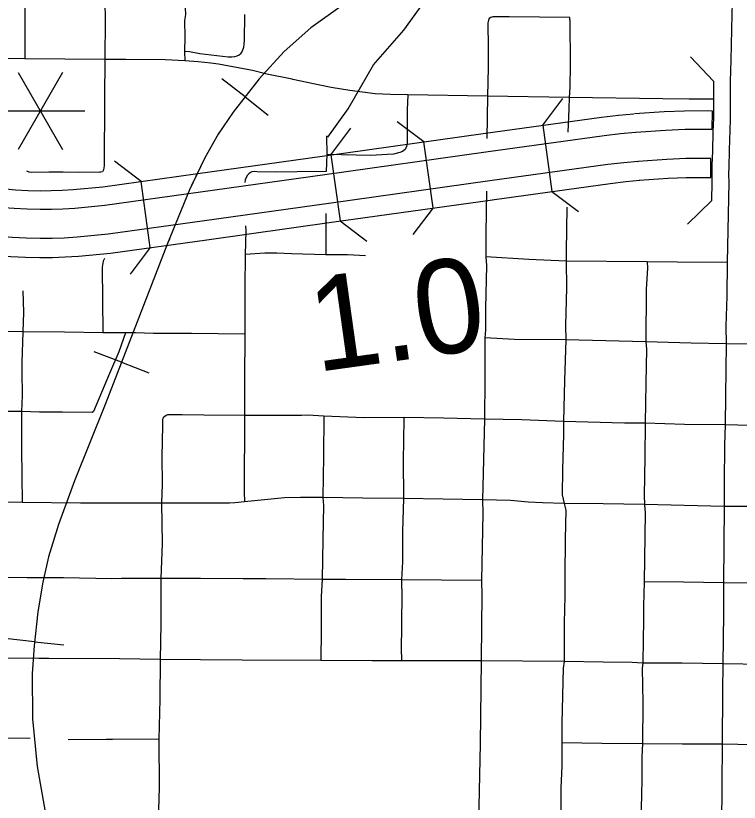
# Model space of a CAD drawing. Extents: x -19 to 366, y -4 to 359.
# Drawn here: x 153.368 to 153.983, y 190.612 to 191.281 of the extents above; entities that cross this region are included whole.
import ezdxf

# ---------------------------------------------------------------- set-up
doc = ezdxf.new("R2010")
doc.units = 0
for name, color, linetype in [('Level 19', 7, 'Continuous'), ('Level 33', 7, 'Continuous'), ('Level 35', 7, 'Continuous'), ('Level 39', 7, 'Continuous'), ('Level 40', 7, 'Continuous'), ('Level 48', 7, 'Continuous'), ('Level 60', 7, 'Continuous')]:
    doc.layers.add(name, color=color, linetype=linetype)

msp = doc.modelspace()

# ---------------------------------------------------------------- linework, layer by layer
at = {"layer": 'Level 19'}
for p, q in [((153.8947, 191.18152), (153.89447, 191.1815)), ((153.62807, 191.16153), (153.62809, 191.16153)), ((153.76714, 191.16475), (153.76712, 191.16475)), ((153.89645, 191.15696), (153.89668, 191.15698)), ((153.63032, 191.14559), (153.63032, 191.14559)), ((153.7705, 191.14036), (153.77053, 191.14037)), ((153.63374, 191.12121), (153.63375, 191.12121))]:
    msp.add_line(p, q, dxfattribs=at)
for points in [[(153.89357, 191.19757), (153.91891, 191.19937), (153.93621, 191.20009), (153.95576, 191.20014), (153.9596, 191.20005), (153.95935, 191.18396)], [(153.76495, 191.1807), (153.86555, 191.19456), (153.88007, 191.19637), (153.89303, 191.19753)], [(153.62809, 191.16153), (153.76488, 191.18069)], [(153.89447, 191.1815), (153.88178, 191.18036), (153.86765, 191.1786), (153.76714, 191.16475)], [(153.95935, 191.18396), (153.9556, 191.18404), (153.93656, 191.18399), (153.91981, 191.1833), (153.8947, 191.18152)], [(153.31276, 191.14119), (153.31273, 191.14119), (153.33178, 191.13763), (153.33353, 191.13735), (153.33567, 191.13696), (153.34902, 191.13489), (153.3591, 191.1336), (153.36743, 191.13288), (153.37787, 191.1323), (153.38848, 191.13207), (153.39763, 191.13215), (153.40686, 191.13246), (153.41645, 191.13304), (153.44149, 191.13544), (153.52225, 191.14663), (153.62807, 191.16153)], [(153.76712, 191.16475), (153.63032, 191.14559)], [(153.95837, 191.15935), (153.95535, 191.15942), (153.93711, 191.15937), (153.92119, 191.15871), (153.89645, 191.15696)], [(153.89758, 191.1409), (153.92209, 191.14264), (153.93746, 191.14328), (153.95518, 191.14332), (153.95839, 191.14325), (153.95837, 191.15935)], [(153.89668, 191.15698), (153.8844, 191.15587), (153.87084, 191.15419), (153.7705, 191.14036)], [(153.63032, 191.14559), (153.52448, 191.13069), (153.44337, 191.11945), (153.4177, 191.11698), (153.40761, 191.11638), (153.39797, 191.11606), (153.38838, 191.11597), (153.37725, 191.11622), (153.36629, 191.11682), (153.35738, 191.11759), (153.34677, 191.11895), (153.33297, 191.12108), (153.33081, 191.12148), (153.32904, 191.12176), (153.30966, 191.12539), (153.30959, 191.12541)], [(153.77053, 191.14037), (153.63374, 191.12121)], [(153.7727, 191.12442), (153.87294, 191.13823), (153.88612, 191.13986), (153.89812, 191.14094)], [(153.63375, 191.12121), (153.52789, 191.1063), (153.44624, 191.09499), (153.41961, 191.09243), (153.40875, 191.09179), (153.3985, 191.09144), (153.38822, 191.09135), (153.37631, 191.09161), (153.36455, 191.09226), (153.35475, 191.09311), (153.34332, 191.09457), (153.32885, 191.09681), (153.32665, 191.09721), (153.32486, 191.09749), (153.30497, 191.10122), (153.30474, 191.10127)], [(153.63597, 191.10526), (153.77276, 191.12442)], [(153.30156, 191.08548), (153.3019, 191.08542), (153.32213, 191.08163), (153.32394, 191.08134), (153.32616, 191.08093), (153.34107, 191.07863), (153.35304, 191.0771), (153.36341, 191.0762), (153.37569, 191.07552), (153.38811, 191.07525), (153.39884, 191.07534), (153.4095, 191.0757), (153.42086, 191.07638), (153.44811, 191.079), (153.53011, 191.09036), (153.63599, 191.10527)]]:
    msp.add_lwpolyline(points, dxfattribs=at)
at = {"layer": 'Level 33'}
for points in [[(153.97779, 191.3472), (153.97675, 191.31834), (153.97658, 191.29173), (153.97639, 191.2822), (153.97558, 191.24293), (153.97493, 191.225), (153.97488, 191.20988)], [(153.37511, 191.31076), (153.37526, 191.27806)], [(153.44335, 191.31047), (153.44325, 191.29245), (153.44355, 191.27759)], [(153.51142, 191.30953), (153.51138, 191.29606), (153.51153, 191.28761), (153.51194, 191.28185), (153.51108, 191.27676)], [(153.56196, 191.2818), (153.56182, 191.25982), (153.56149, 191.25658)], [(153.77742, 191.27989), (153.77577, 191.27988), (153.77326, 191.27986), (153.77133, 191.27946), (153.77003, 191.27834), (153.76934, 191.27705), (153.76881, 191.27487), (153.76928, 191.25366), (153.76905, 191.23675), (153.76866, 191.2125)], [(153.83858, 191.2773), (153.83857, 191.2792), (153.78694, 191.27996), (153.77742, 191.27989)], [(153.37526, 191.27806), (153.37525, 191.24425)], [(153.44355, 191.27759), (153.44322, 191.24355)], [(153.51108, 191.27676), (153.51117, 191.26253), (153.51104, 191.25033)], [(153.83858, 191.2773), (153.83874, 191.23884), (153.83861, 191.22012), (153.83812, 191.21118)], [(153.56149, 191.25658), (153.56122, 191.25373), (153.55998, 191.25078), (153.55901, 191.24901), (153.55849, 191.24825), (153.55745, 191.24726), (153.55556, 191.24634), (153.55343, 191.24578), (153.55119, 191.24547), (153.5482, 191.24553), (153.52405, 191.24847), (153.51511, 191.25024), (153.51104, 191.25033)], [(153.51104, 191.25033), (153.51139, 191.24259)], [(153.37525, 191.24425), (153.30732, 191.24526)], [(153.44322, 191.24355), (153.37525, 191.24425)], [(153.44322, 191.24355), (153.44287, 191.21095)], [(153.51139, 191.24259), (153.49453, 191.24333), (153.46112, 191.24362), (153.44322, 191.24355)], [(153.70085, 191.21351), (153.68618, 191.21394), (153.67323, 191.21455), (153.66242, 191.2157), (153.65157, 191.21718), (153.63563, 191.21985), (153.62619, 191.22182), (153.60319, 191.22664), (153.60262, 191.22675), (153.58103, 191.23113), (153.56879, 191.23419), (153.53976, 191.23959), (153.53331, 191.24053), (153.52257, 191.24175), (153.51139, 191.24259)], [(153.96073, 191.22532), (153.96072, 191.22528), (153.96068, 191.20993)], [(153.70085, 191.21351), (153.7004, 191.20075), (153.70035, 191.1725), (153.69977, 191.16952), (153.69857, 191.16696)], [(153.76866, 191.2125), (153.70085, 191.21351)], [(153.76866, 191.2125), (153.76814, 191.17655)], [(153.83812, 191.21118), (153.76866, 191.2125)], [(153.44287, 191.21095), (153.44259, 191.15305), (153.44216, 191.14986), (153.44124, 191.14823)], [(153.83812, 191.21118), (153.83762, 191.20163), (153.83694, 191.18178)], [(153.96068, 191.2099), (153.93995, 191.20992), (153.91772, 191.2102), (153.83812, 191.21118)], [(153.97488, 191.20988), (153.97484, 191.19387), (153.97451, 191.18206)], [(153.97451, 191.18206), (153.97432, 191.17645)], [(153.63184, 191.17861), (153.63193, 191.16291)], [(153.97432, 191.17645), (153.97399, 191.16522)], [(153.69857, 191.16696), (153.69632, 191.16534), (153.69396, 191.16443), (153.68855, 191.16316), (153.68323, 191.16273), (153.66933, 191.1621), (153.63193, 191.16291)], [(153.63193, 191.16291), (153.63139, 191.1484)], [(153.97399, 191.16522), (153.97364, 191.15329)], [(153.97364, 191.15329), (153.9734, 191.14555), (153.97363, 191.1393)], [(153.40777, 191.14774), (153.39566, 191.14784), (153.38072, 191.14766), (153.37894, 191.14779), (153.37688, 191.1486)], [(153.44124, 191.14823), (153.43988, 191.14781), (153.43879, 191.14771), (153.42056, 191.14763), (153.40777, 191.14774)], [(153.63139, 191.1484), (153.60689, 191.14795), (153.58946, 191.14789), (153.57276, 191.14813), (153.57062, 191.14832), (153.56822, 191.14795), (153.56707, 191.14756), (153.56566, 191.14647), (153.56419, 191.14493)], [(153.56419, 191.14493), (153.56266, 191.14123), (153.56228, 191.13915)], [(153.97363, 191.1393), (153.97222, 191.07093)], [(153.7677, 191.13159), (153.76709, 191.09567), (153.76726, 191.07572)], [(153.63114, 191.11263), (153.63104, 191.08502), (153.63128, 191.07761)], [(153.83607, 191.11806), (153.83547, 191.08029), (153.83557, 191.07212)], [(153.56299, 191.1021), (153.56309, 191.09779), (153.56269, 191.07787)], [(153.63128, 191.07761), (153.60206, 191.07843), (153.58961, 191.07892), (153.57928, 191.07895), (153.56269, 191.07787)], [(153.443, 191.0744), (153.44181, 191.07211), (153.44101, 191.06716), (153.44165, 191.01116)], [(153.56269, 191.07787), (153.56228, 191.04936), (153.56223, 191.00999)], [(153.6649, 191.07661), (153.64964, 191.07744), (153.63128, 191.07761)], [(153.76726, 191.07572), (153.76761, 191.06857), (153.76692, 191.03228), (153.76679, 191.01382), (153.76628, 191.00694)], [(153.83557, 191.07212), (153.80365, 191.07364), (153.76726, 191.07572)], [(153.83557, 191.07212), (153.83563, 191.04956), (153.83489, 191.01735), (153.83528, 191.00518)], [(153.90425, 191.07157), (153.83557, 191.07212)], [(153.90425, 191.07157), (153.90457, 191.06647), (153.90363, 191.04793), (153.90326, 191.00344)], [(153.97222, 191.07093), (153.92979, 191.07117), (153.90425, 191.07157)], [(153.97222, 191.07093), (153.97193, 191.04249), (153.97132, 191.01684), (153.97137, 191.00177)], [(153.37362, 191.04699), (153.3741, 191.02854), (153.37355, 191.01212)], [(153.37355, 191.01212), (153.31062, 191.01301), (153.30523, 191.01284)], [(153.37355, 191.01212), (153.37277, 190.98596), (153.37279, 190.97829)], [(153.44165, 191.01116), (153.40885, 191.0118), (153.37355, 191.01212)], [(153.46076, 191.01123), (153.44165, 191.01116)], [(153.46076, 191.01123), (153.45513, 190.99499), (153.44735, 190.9765)], [(153.56223, 191.00999), (153.51684, 191.01049), (153.48749, 191.01052), (153.48455, 191.01064), (153.46923, 191.01126), (153.46076, 191.01123)], [(153.56223, 191.00999), (153.56206, 190.97135), (153.56212, 190.94093)], [(153.76628, 191.00694), (153.76639, 190.97175)], [(153.83528, 191.00518), (153.79155, 191.00542), (153.76628, 191.00694)], [(153.83528, 191.00518), (153.83402, 190.97053)], [(153.90326, 191.00344), (153.83528, 191.00518)], [(153.90326, 191.00344), (153.90373, 190.99722), (153.90319, 190.96831)], [(153.97137, 191.00177), (153.94184, 191.00239), (153.90326, 191.00344)], [(153.97137, 191.00177), (153.97106, 190.95765), (153.97073, 190.93286)], [(154.03954, 190.99982), (153.99965, 191.00167), (153.97137, 191.00177)], [(153.37279, 190.97829), (153.37285, 190.95798), (153.3724, 190.94439)], [(153.44735, 190.9765), (153.43351, 190.94426), (153.43261, 190.94337)], [(153.76639, 190.97175), (153.76605, 190.93787)], [(153.83402, 190.97053), (153.83328, 190.93572)], [(153.90319, 190.96831), (153.90269, 190.9345)], [(153.3724, 190.94439), (153.33878, 190.94418)], [(153.3724, 190.94439), (153.37239, 190.9123), (153.37311, 190.86679)], [(153.4074, 190.94369), (153.38772, 190.94386), (153.3724, 190.94439)], [(153.43261, 190.94337), (153.4074, 190.94369)], [(153.49329, 190.93954), (153.49268, 190.93858), (153.49233, 190.93731), (153.49241, 190.93236), (153.49183, 190.90584), (153.49206, 190.88239), (153.49142, 190.86647)], [(153.52741, 190.94131), (153.50888, 190.94158), (153.49641, 190.94132), (153.4954, 190.941), (153.49329, 190.93954)], [(153.56212, 190.94093), (153.52741, 190.94131)], [(153.56212, 190.94093), (153.5616, 190.87587), (153.56197, 190.8674)], [(153.59578, 190.94077), (153.56212, 190.94093)], [(153.62935, 190.94032), (153.61599, 190.94125), (153.6106, 190.94086), (153.59578, 190.94077)], [(153.62935, 190.94032), (153.6293, 190.90618), (153.62871, 190.87122)], [(153.66338, 190.93884), (153.62935, 190.94032)], [(153.69752, 190.93931), (153.66338, 190.93884)], [(153.69752, 190.93931), (153.69728, 190.9188), (153.69693, 190.90343), (153.69717, 190.87018)], [(153.73119, 190.93876), (153.69752, 190.93931)], [(153.76605, 190.93787), (153.73119, 190.93876)], [(153.76605, 190.93787), (153.76446, 190.86929)], [(153.83328, 190.93572), (153.79767, 190.93713), (153.76605, 190.93787)], [(153.83328, 190.93572), (153.83328, 190.92478), (153.8324, 190.89484), (153.83221, 190.87332), (153.83368, 190.86611)], [(153.90269, 190.9345), (153.88493, 190.93445), (153.83328, 190.93572)], [(153.90269, 190.9345), (153.90249, 190.90557), (153.90188, 190.87275), (153.90213, 190.86509)], [(153.97073, 190.93286), (153.9361, 190.93324), (153.90269, 190.9345)], [(153.97073, 190.93286), (153.97007, 190.91554), (153.96978, 190.88391), (153.96982, 190.86361)], [(154.00299, 190.93201), (153.97073, 190.93286)], [(153.37311, 190.86679), (153.33814, 190.86721)], [(153.45872, 190.86642), (153.43243, 190.86638), (153.42445, 190.86644), (153.42267, 190.86645), (153.37311, 190.86679)], [(153.49142, 190.86647), (153.45872, 190.86642)], [(153.49142, 190.86647), (153.49193, 190.83216)], [(153.52638, 190.86636), (153.49142, 190.86647)], [(153.56197, 190.8674), (153.55375, 190.86665), (153.54928, 190.86641), (153.52638, 190.86636)], [(153.59614, 190.87083), (153.56197, 190.8674)], [(153.62871, 190.87122), (153.6096, 190.87123), (153.59614, 190.87083)], [(153.62871, 190.87122), (153.62923, 190.86432), (153.62847, 190.8357)], [(153.66258, 190.87064), (153.62871, 190.87122)], [(153.69717, 190.87018), (153.66258, 190.87064)], [(153.69717, 190.87018), (153.6963, 190.84212), (153.69626, 190.83555)], [(153.73084, 190.86972), (153.69717, 190.87018)], [(153.76446, 190.86929), (153.73084, 190.86972)], [(153.76446, 190.86929), (153.76454, 190.85774), (153.76345, 190.8006)], [(153.80324, 190.86733), (153.78821, 190.86849), (153.76446, 190.86929)], [(153.83368, 190.86611), (153.81526, 190.86671), (153.80324, 190.86733)], [(153.83368, 190.86611), (153.83516, 190.86036), (153.83473, 190.83579), (153.83445, 190.80415), (153.83429, 190.78718), (153.83378, 190.76466), (153.83364, 190.75817), (153.83379, 190.73181)], [(153.86704, 190.86567), (153.83368, 190.86611)], [(153.90213, 190.86509), (153.86704, 190.86567)], [(153.90213, 190.86509), (153.90251, 190.858), (153.90187, 190.79936)], [(153.96982, 190.86361), (153.90213, 190.86509)], [(153.96982, 190.86361), (153.96918, 190.79869)], [(154.00308, 190.86343), (153.96982, 190.86361)], [(153.49193, 190.83216), (153.49078, 190.80237)], [(153.62847, 190.8357), (153.62803, 190.80141)], [(153.69626, 190.83555), (153.69622, 190.81632), (153.69556, 190.80127)], [(153.45756, 190.80214), (153.4493, 190.80208), (153.408, 190.80274), (153.38234, 190.80282), (153.37732, 190.80284), (153.30361, 190.80313)], [(153.49078, 190.80237), (153.45756, 190.80214)], [(153.49078, 190.80237), (153.49092, 190.76365), (153.49024, 190.73347)], [(153.52465, 190.80219), (153.49078, 190.80237)], [(153.62803, 190.80141), (153.58015, 190.80199), (153.56092, 190.80206), (153.52465, 190.80219)], [(153.62803, 190.80141), (153.62719, 190.78686), (153.62709, 190.76649)], [(153.69556, 190.80127), (153.64778, 190.80137), (153.62803, 190.80141)], [(153.69556, 190.80127), (153.69582, 190.78601), (153.69561, 190.76707)], [(153.76345, 190.8006), (153.69556, 190.80127)], [(153.76345, 190.8006), (153.76391, 190.78772), (153.76357, 190.76256), (153.76323, 190.7322)], [(153.90187, 190.79936), (153.90128, 190.77892), (153.90119, 190.76668), (153.90105, 190.75003), (153.90055, 190.73042)], [(153.93537, 190.79903), (153.90187, 190.79936)], [(153.96918, 190.79869), (153.93537, 190.79903)], [(153.96918, 190.79869), (153.96924, 190.7721), (153.96869, 190.72961)], [(154.00339, 190.79832), (153.96918, 190.79869)], [(153.62709, 190.76649), (153.62707, 190.75848), (153.62697, 190.73243)], [(153.69561, 190.76707), (153.69547, 190.76053), (153.69506, 190.74335), (153.69561, 190.73219)], [(153.45567, 190.73383), (153.39572, 190.73422), (153.39444, 190.73423), (153.38724, 190.73428), (153.32674, 190.73446), (153.30369, 190.73472)], [(153.49024, 190.73347), (153.45567, 190.73383)], [(153.49024, 190.73347), (153.48997, 190.69954)], [(153.52464, 190.73312), (153.49024, 190.73347)], [(153.62697, 190.73243), (153.56, 190.73288), (153.52464, 190.73312)], [(153.69561, 190.73219), (153.69319, 190.73221), (153.67062, 190.73239), (153.62697, 190.73243)], [(153.76323, 190.7322), (153.69561, 190.73219)], [(153.76323, 190.7322), (153.76223, 190.66178), (153.76187, 190.63508), (153.76105, 190.59508)], [(153.83379, 190.73181), (153.76323, 190.7322)], [(153.83379, 190.73181), (153.83288, 190.72598), (153.83181, 190.67918), (153.83191, 190.66256)], [(153.86685, 190.73116), (153.83379, 190.73181)], [(153.90055, 190.73042), (153.89161, 190.7308), (153.86685, 190.73116)], [(153.90055, 190.73042), (153.90014, 190.72591), (153.90054, 190.69665), (153.90024, 190.66164)], [(153.93421, 190.73019), (153.90055, 190.73042)], [(153.96869, 190.72961), (153.93421, 190.73019)], [(153.96869, 190.72961), (153.96831, 190.7064), (153.96798, 190.66152)], [(154.00309, 190.72919), (153.96869, 190.72961)], [(153.48997, 190.69954), (153.48921, 190.66565)], [(153.37968, 190.66617), (153.33789, 190.66656), (153.30305, 190.66651)], [(153.48921, 190.66565), (153.44976, 190.66529), (153.44451, 190.66527), (153.41223, 190.66519)], [(153.48921, 190.66565), (153.48944, 190.62458), (153.48855, 190.59581)], [(153.83191, 190.66256), (153.83183, 190.64305), (153.831, 190.62393), (153.83092, 190.6021), (153.83122, 190.59442)], [(153.86576, 190.66211), (153.83191, 190.66256)], [(153.90024, 190.66164), (153.86576, 190.66211)], [(153.90024, 190.66164), (153.89971, 190.65065), (153.89979, 190.63317), (153.89946, 190.6165), (153.89862, 190.59372)], [(153.9343, 190.66147), (153.90024, 190.66164)], [(153.96798, 190.66152), (153.9343, 190.66147)], [(153.96798, 190.66152), (153.96744, 190.59227)], [(154.03637, 190.66008), (154.00777, 190.66055), (153.96798, 190.66152)]]:
    msp.add_lwpolyline(points, dxfattribs=at)
at = {"layer": 'Level 35'}
msp.add_lwpolyline([(153.63273, 191.17746), (153.65028, 191.20175), (153.67177, 191.23904), (153.69737, 191.26844), (153.71437, 191.29196)], dxfattribs=at)
at = {"layer": 'Level 39'}
for p, q in [((153.8155, 191.18767), (153.83266, 191.21031)), ((153.71439, 191.17362), (153.69171, 191.19073)), ((153.8155, 191.18767), (153.82325, 191.13138)), ((153.63541, 191.16256), (153.65251, 191.18524)), ((153.72227, 191.11735), (153.71439, 191.17362)), ((153.63541, 191.16256), (153.64329, 191.10629)), ((153.47413, 191.13996), (153.45148, 191.1571)), ((153.48193, 191.08368), (153.47413, 191.13996)), ((153.82325, 191.13138), (153.8459, 191.11422)), ((153.72227, 191.11735), (153.70516, 191.09467)), ((153.64329, 191.10629), (153.66597, 191.08918)), ((153.48193, 191.08368), (153.46479, 191.06103))]:
    msp.add_line(p, q, dxfattribs=at)
for points in [[(153.96073, 191.22532), (153.9411, 191.24587)], [(153.96068, 191.20992), (153.96064, 191.19409), (153.96031, 191.18246)], [(153.96031, 191.18246), (153.95979, 191.16564), (153.95944, 191.15371), (153.95943, 191.13959)], [(153.95943, 191.13959), (153.95909, 191.12338)], [(153.93859, 191.10371), (153.95909, 191.12338)]]:
    msp.add_lwpolyline(points, dxfattribs=at)
at = {"layer": 'Level 40'}
for p, q in [((153.5625, 191.21176), (153.54277, 191.22713)), ((153.5625, 191.21176), (153.58222, 191.1964)), ((153.45739, 190.98613), (153.43408, 190.99516)), ((153.45739, 190.98613), (153.4807, 190.97709)), ((153.3835, 190.74849), (153.35864, 190.75114)), ((153.3835, 190.74849), (153.40836, 190.74584))]:
    msp.add_line(p, q, dxfattribs=at)
for points in [[(154.43068, 191.68907), (154.40575, 191.67667), (154.32665, 191.64463), (154.21542, 191.59854), (154.18874, 191.58646), (154.16251, 191.57007), (153.99559, 191.45645), (153.938, 191.41682), (153.90683, 191.39968), (153.87444, 191.38534), (153.759, 191.34459), (153.71097, 191.3252), (153.67108, 191.30609), (153.64496, 191.28951), (153.61828, 191.27068), (153.59581, 191.25044), (153.57446, 191.22712), (153.5525, 191.19893), (153.53958, 191.1801), (153.52834, 191.15987), (153.51683, 191.13633)], [(153.64496, 191.28951), (153.61828, 191.27068), (153.59581, 191.25044), (153.57446, 191.22712), (153.5525, 191.19893), (153.53958, 191.1801), (153.52834, 191.15987), (153.51514, 191.13289), (153.49661, 191.08727), (153.44352, 190.95035), (153.4174, 190.88543), (153.40392, 190.84833), (153.39549, 190.82079), (153.39044, 190.79907), (153.38623, 190.77405), (153.38314, 190.74511), (153.38145, 190.7215), (153.38173, 190.68294), (153.38567, 190.64247), (153.39915, 190.56701)], [(153.49811, 191.09096), (153.49661, 191.08727), (153.44352, 190.95035), (153.4174, 190.88543), (153.40392, 190.84833), (153.39549, 190.82079), (153.39044, 190.79907), (153.38623, 190.77405), (153.38314, 190.74511), (153.38145, 190.7215), (153.38173, 190.68294), (153.38567, 190.64247), (153.39915, 190.56701), (153.41067, 190.52963), (153.43033, 190.47028), (153.44241, 190.4343), (153.45196, 190.3899), (153.46516, 190.3143), (153.4941, 190.15439), (153.52612, 189.98099), (153.54282, 189.89239)]]:
    msp.add_lwpolyline(points, dxfattribs=at)
at = {"layer": 'Level 48'}
for p, q in [((153.40738, 191.23263), (153.3695, 191.16702)), ((153.3695, 191.23263), (153.40738, 191.16702)), ((153.35056, 191.19983), (153.42632, 191.19983))]:
    msp.add_line(p, q, dxfattribs=at)
at = {"layer": 'Level 60'}
for points in [[(156.50946, 189.3937), (156.44759, 191.65634), (156.2114, 200.27623), (155.97446, 208.89626), (155.73678, 217.51643), (155.49836, 226.13674), (155.2592, 234.75719), (155.01929, 243.37778), (154.77865, 251.9985), (154.53727, 260.61937), (154.29515, 269.24038), (154.0523, 277.86152), (153.80871, 286.48281), (153.56438, 295.10424), (153.31933, 303.72581), (153.07354, 312.34752), (152.82702, 320.96938), (152.57978, 329.59137), (152.3318, 338.21351), (152.0831, 346.83579)], [(154.11585, 1.87092), (153.9063, 10.48743), (153.69602, 19.10409), (153.48501, 27.72087), (153.27327, 36.3378), (153.0608, 44.95486), (152.84759, 53.57206), (152.63366, 62.1894), (152.419, 70.80688), (152.20362, 79.42449), (151.98751, 88.04225), (151.77068, 96.66014), (151.55312, 105.27817), (151.33484, 113.89634), (151.11584, 122.51465), (150.89612, 131.13311), (150.67568, 139.7517), (150.45452, 148.37043), (150.23264, 156.98931), (150.01005, 165.60832), (149.78674, 174.22748), (149.56272, 182.84677), (149.33799, 191.46621), (149.11254, 200.0858), (148.88638, 208.70552), (148.65952, 217.32539), (148.43194, 225.9454), (148.20366, 234.56555), (147.97466, 243.18584), (147.74497, 251.80628), (147.51457, 260.42687), (147.28346, 269.04759), (147.05165, 277.66846), (146.81914, 286.28948), (146.58593, 294.91064), (146.35202, 303.53194), (146.11742, 312.15339), (145.88211, 320.77499), (145.64611, 329.39673), (145.40941, 338.01861), (145.17202, 346.64065)], [(0, 189.51617), (7.11214, 189.52059), (14.22427, 189.53386), (21.33637, 189.55597), (28.44845, 189.58693), (35.56048, 189.62672), (42.67245, 189.67537), (49.78436, 189.73285), (56.89619, 189.79918), (64.00793, 189.87436), (71.11958, 189.95838), (78.23111, 190.05124), (85.34253, 190.15294), (92.45381, 190.26349), (99.56495, 190.38288), (106.67593, 190.51112), (113.78675, 190.6482), (120.89739, 190.79412), (128.00785, 190.94888), (135.11811, 191.11248), (142.22816, 191.28493), (149.33799, 191.46621), (156.44759, 191.65634), (163.55694, 191.85531), (170.66605, 192.06312), (177.77489, 192.27977), (184.88345, 192.50526), (191.99173, 192.73959), (199.09971, 192.98276), (206.20739, 193.23477), (213.31474, 193.49561), (220.42177, 193.7653), (227.52845, 194.04382), (234.63479, 194.33118), (241.74076, 194.62738), (248.84635, 194.93241), (255.95157, 195.24628), (263.05638, 195.56898), (270.16079, 195.90052), (277.26478, 196.24089), (284.36834, 196.5901), (291.47147, 196.94814), (298.57414, 197.31501), (305.67635, 197.69072), (312.77809, 198.07525), (319.87934, 198.46862), (326.9801, 198.87082), (334.08035, 199.28185), (341.18009, 199.7017)], [(0, 180.89994), (7.12284, 180.90436), (14.24566, 180.9176), (21.36847, 180.93968), (28.49124, 180.97058), (35.61397, 181.01031), (42.73664, 181.05888), (49.85925, 181.11627), (56.98178, 181.18249), (64.10422, 181.25754), (71.22656, 181.34142), (78.3488, 181.43413), (85.47091, 181.53567), (92.5929, 181.64603), (99.71474, 181.76523), (106.83643, 181.89325), (113.95795, 182.0301), (121.0793, 182.17578), (128.20046, 182.33029), (135.32143, 182.49362), (142.44218, 182.66579), (149.56272, 182.84677), (156.68303, 183.03659), (163.8031, 183.23523), (170.92291, 183.4427), (178.04247, 183.65899), (185.16175, 183.88411), (192.28074, 184.11805), (199.39944, 184.36082), (206.51784, 184.61242), (213.63591, 184.87283), (220.75366, 185.14207), (227.87107, 185.42014), (234.98813, 185.70702), (242.10483, 186.00273), (249.22115, 186.30726), (256.33709, 186.62061), (263.45264, 186.94279), (270.56779, 187.27378), (277.68251, 187.61359), (284.79682, 187.96222), (291.91068, 188.31967), (299.02409, 188.68594), (306.13705, 189.06103), (313.24954, 189.44494), (320.36154, 189.83766), (327.47305, 190.23919), (334.58406, 190.64954), (341.69455, 191.06871)]]:
    msp.add_spline(points, degree=3, dxfattribs=at)

# ---------------------------------------------------------------- texts
at = {"layer": 'Level 48'}
msp.add_text('1.0', height=0.08, rotation=7.94052, dxfattribs=at).set_placement((153.62309, 190.97772))

doc.saveas('drawing.dxf')
